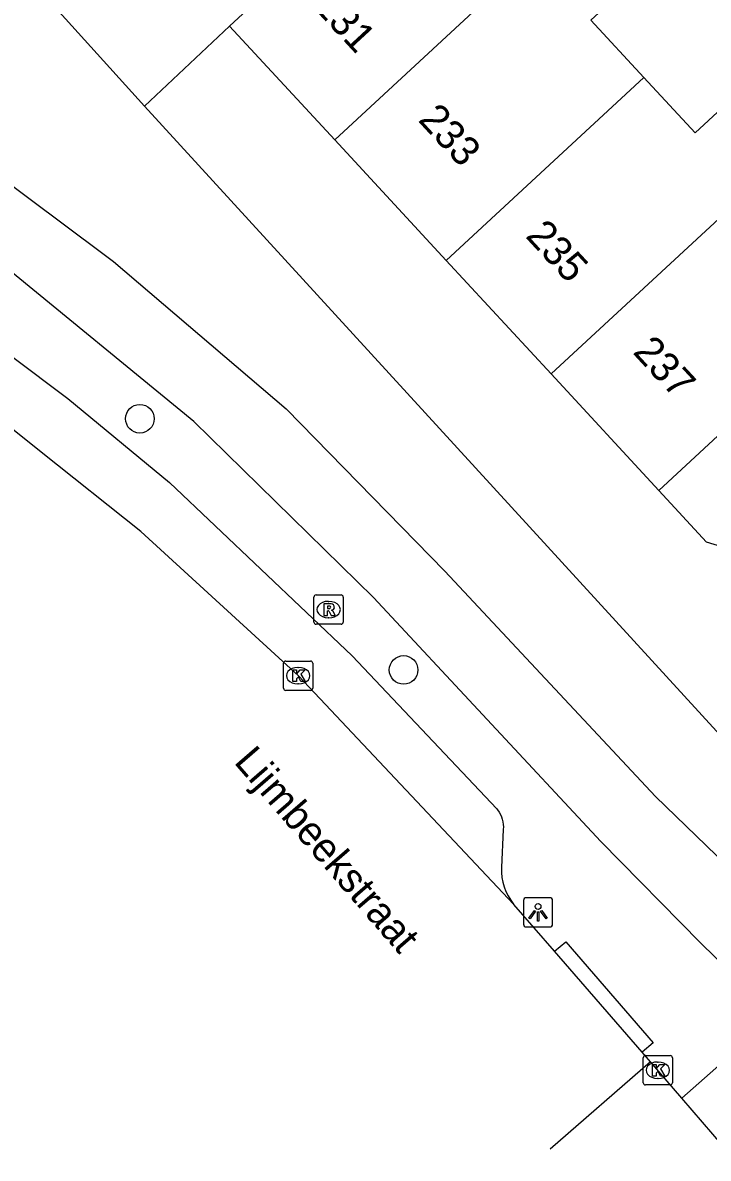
# Model space of a CAD drawing. Extents: x 159888 to 160757, y 384031 to 384746.
# Drawn here: x 160627.82 to 160651.25, y 384116.56 to 384155.34 of the extents above; entities that cross this region are included whole.
import ezdxf

# ---------------------------------------------------------------- set-up
doc = ezdxf.new("R2010")
doc.units = 0
for name, color, linetype in [('IMGEO_Boom', 7, 'Continuous'), ('IMGEO_Fietspad_open', 7, 'Continuous'), ('IMGEO_Kolk', 7, 'Continuous'), ('IMGEO_Lichtpunt', 7, 'Continuous'), ('IMGEO_Openbare_ruimte_label', 7, 'Continuous'), ('IMGEO_Pand', 7, 'Continuous'), ('IMGEO_Pand_nummerreeks', 7, 'Continuous'), ('IMGEO_Parkeervlak_open', 7, 'Continuous'), ('IMGEO_Rijbaan_lokaal_gesloten', 7, 'Continuous'), ('IMGEO_Rijbaan_lokaal_open', 7, 'Continuous'), ('IMGEO_Rioolput', 7, 'Continuous'), ('IMGEO_Voetpad_open', 7, 'Continuous')]:
    doc.layers.add(name, color=color, linetype=linetype)

msp = doc.modelspace()

# ---------------------------------------------------------------- linework, layer by layer
at = {"layer": 'IMGEO_Boom'}
for centre in [(160631.825, 384141.818), (160640.837, 384133.237)]:
    msp.add_circle(centre, 0.489, dxfattribs=at)
at = {"layer": 'IMGEO_Fietspad_open'}
for points in [[(160653.531, 384121.427), (160650.976, 384123.919), (160647.569, 384127.382), (160639.805, 384135.708), (160633.67, 384141.723), (160627.022, 384147.166), (160626.914, 384147.247), (160619.146, 384152.733), (160610.945, 384157.489), (160601.927, 384161.637), (160595.173, 384164.132), (160588.34, 384166.147), (160585.248, 384166.845)], [(160621.972, 384153.776), (160622.968, 384153.13), (160630.559, 384147.466), (160630.924, 384147.184), (160636.822, 384142.151), (160642.248, 384136.612), (160649.446, 384128.916), (160657.782, 384120.848)]]:
    msp.add_lwpolyline(points, dxfattribs=at)
at = {"layer": 'IMGEO_Kolk'}
for p, q in [((160636.733, 384132.614), (160636.733, 384133.466)), ((160636.808, 384133.54), (160637.66, 384133.54)), ((160637.734, 384133.466), (160637.734, 384132.614)), ((160637.221, 384133.32), (160637.246, 384133.32)), ((160637.244, 384132.76), (160637.219, 384132.76)), ((160637.66, 384132.54), (160636.808, 384132.54)), ((160649.021, 384119.138), (160649.021, 384119.99)), ((160649.096, 384120.064), (160649.948, 384120.064)), ((160649.509, 384119.844), (160649.534, 384119.844)), ((160650.022, 384119.99), (160650.022, 384119.138)), ((160649.948, 384119.064), (160649.096, 384119.064)), ((160649.532, 384119.284), (160649.507, 384119.284))]:
    msp.add_line(p, q, dxfattribs=at)
for points in [[(160636.733, 384132.614), (160636.733, 384133.466)], [(160636.808, 384133.54), (160637.66, 384133.54)], [(160637.734, 384133.466), (160637.734, 384132.614)], [(160637.054, 384133.24), (160637.177, 384133.24), (160637.177, 384133.089), (160637.307, 384133.24), (160637.471, 384133.24), (160637.325, 384133.089), (160637.478, 384132.84), (160637.326, 384132.84), (160637.241, 384133.004), (160637.177, 384132.937), (160637.177, 384132.84), (160637.054, 384132.84), (160637.054, 384133.24)], [(160637.66, 384132.54), (160636.808, 384132.54)], [(160649.021, 384119.138), (160649.021, 384119.99)], [(160649.096, 384120.064), (160649.948, 384120.064)], [(160650.022, 384119.99), (160650.022, 384119.138)], [(160649.342, 384119.764), (160649.465, 384119.764), (160649.465, 384119.613), (160649.595, 384119.764), (160649.759, 384119.764), (160649.613, 384119.613), (160649.766, 384119.364), (160649.614, 384119.364), (160649.529, 384119.528), (160649.465, 384119.461), (160649.465, 384119.364), (160649.342, 384119.364), (160649.342, 384119.764)], [(160649.948, 384119.064), (160649.096, 384119.064)]]:
    msp.add_lwpolyline(points, dxfattribs=at)
for centre, start, end in [((160636.81, 384133.464), 91.552, 178.448), ((160636.81, 384133.464), 91.552, 178.448), ((160637.658, 384133.464), 1.552, 88.448), ((160637.658, 384133.464), 1.552, 88.448), ((160636.81, 384132.616), 181.552, 268.448), ((160636.81, 384132.616), 181.552, 268.448), ((160637.658, 384132.616), 271.552, 358.448), ((160637.658, 384132.616), 271.552, 358.448), ((160649.098, 384119.988), 91.552, 178.448), ((160649.098, 384119.988), 91.552, 178.448), ((160649.946, 384119.988), 1.552, 88.448), ((160649.946, 384119.988), 1.552, 88.448), ((160649.098, 384119.14), 181.552, 268.448), ((160649.098, 384119.14), 181.552, 268.448), ((160649.946, 384119.14), 271.552, 358.448), ((160649.946, 384119.14), 271.552, 358.448)]:
    msp.add_arc(centre, 0.0765, start, end, dxfattribs=at)
for centre, major_axis, ratio, start_param, end_param in [((160637.22, 384133.04), (-0.387, 0.002), 0.722429, 4.712389, 7.853982), ((160637.245, 384133.04), (-0.39, 0.002), 0.717154, 1.570796, 4.712389), ((160649.508, 384119.564), (-0.387, 0.002), 0.722429, 4.712389, 7.853982), ((160649.533, 384119.564), (-0.39, 0.002), 0.717154, 1.570796, 4.712389)]:
    msp.add_ellipse(centre, major_axis=major_axis, ratio=ratio, start_param=start_param, end_param=end_param, dxfattribs=at)
at = {"layer": 'IMGEO_Lichtpunt'}
for p, q in [((160644.931, 384125.361), (160644.931, 384124.554)), ((160644.931, 384125.361), (160644.931, 384124.554)), ((160645.833, 384125.456), (160645.025, 384125.456)), ((160645.833, 384125.456), (160645.025, 384125.456)), ((160645.927, 384124.554), (160645.927, 384125.361)), ((160645.927, 384124.554), (160645.927, 384125.361)), ((160645.025, 384124.46), (160645.833, 384124.46)), ((160645.025, 384124.46), (160645.833, 384124.46))]:
    msp.add_line(p, q, dxfattribs=at)
for points in [[(160645.305, 384125.025), (160645.344, 384124.997), (160645.156, 384124.735), (160645.118, 384124.762), (160645.305, 384125.025)], [(160645.407, 384124.977), (160645.454, 384124.977), (160645.454, 384124.655), (160645.407, 384124.655), (160645.407, 384124.977)], [(160645.517, 384124.997), (160645.555, 384125.024), (160645.742, 384124.762), (160645.703, 384124.734), (160645.517, 384124.997)]]:
    msp.add_lwpolyline(points, dxfattribs=at)
msp.add_circle((160645.43, 384125.159), 0.0994, dxfattribs=at)
for centre, start, end in [((160645.025, 384125.361), 90, 180), ((160645.025, 384125.361), 90, 180), ((160645.833, 384125.361), 0, 90), ((160645.833, 384125.361), 0, 90), ((160645.025, 384124.554), 180, 270), ((160645.025, 384124.554), 180, 270), ((160645.833, 384124.554), 270, 0), ((160645.833, 384124.554), 270, 360)]:
    msp.add_arc(centre, 0.0946, start, end, dxfattribs=at)
at = {"layer": 'IMGEO_Pand'}
for points in [[(160634.89, 384155.229), (160637.911, 384158.025), (160638.139, 384158.235), (160641.354, 384161.212)], [(160638.481, 384151.345), (160647.927, 384160.083)], [(160647.927, 384160.083), (160649.929, 384157.918), (160647.234, 384155.425), (160649.041, 384153.47)], [(160628.097, 384156.795), (160631.987, 384152.495)], [(160631.987, 384152.495), (160634.89, 384155.229)], [(160638.481, 384151.345), (160634.89, 384155.229)], [(160649.041, 384153.47), (160650.792, 384151.577), (160653.386, 384153.976), (160655.222, 384151.99)], [(160642.291, 384147.225), (160649.041, 384153.47)], [(160655.222, 384151.99), (160645.879, 384143.345)], [(160642.291, 384147.225), (160638.481, 384151.345)], [(160645.879, 384143.345), (160642.291, 384147.225)], [(160649.558, 384139.366), (160656.21, 384145.521)], [(160649.558, 384139.366), (160645.879, 384143.345)], [(160654.195, 384135.039), (160653.692, 384135.26), (160653.756, 384135.43), (160651.971, 384137.36), (160651.188, 384137.603), (160649.558, 384139.366)]]:
    msp.add_lwpolyline(points, dxfattribs=at)
at = {"layer": 'IMGEO_Parkeervlak_open'}
msp.add_lwpolyline([(160621.56, 384148.357), (160629.366, 384142.504), (160632.834, 384139.638), (160639.073, 384133.723), (160644.024, 384128.492), (160644.049, 384128.459), (160644.099, 384128.384), (160644.142, 384128.305), (160644.178, 384128.223), (160644.206, 384128.138), (160644.226, 384128.051), (160644.239, 384127.962), (160644.243, 384127.873), (160644.24, 384127.783), (160644.178, 384126.487), (160644.179, 384126.319), (160644.196, 384126.151), (160644.227, 384125.986), (160644.273, 384125.824), (160644.333, 384125.667), (160644.407, 384125.516), (160644.495, 384125.373), (160644.594, 384125.237)], dxfattribs=at)
at = {"layer": 'IMGEO_Rijbaan_lokaal_gesloten'}
for points in [[(160644.594, 384125.237), (160637.241, 384133.031), (160631.864, 384137.964), (160628.452, 384140.673), (160622.096, 384145.751), (160617.387, 384148.958), (160603.574, 384156.748), (160594.033, 384161.51), (160591.733, 384162.456)], [(160645.996, 384123.626), (160644.601, 384125.229), (160644.594, 384125.237)], [(160648.989, 384120.177), (160645.996, 384123.626)], [(160649.274, 384119.848), (160648.989, 384120.177)]]:
    msp.add_lwpolyline(points, dxfattribs=at)
at = {"layer": 'IMGEO_Rijbaan_lokaal_open'}
for points in [[(160649.274, 384119.848), (160645.842, 384116.873)], [(160650.346, 384118.613), (160649.274, 384119.848)], [(160652.109, 384116.557), (160650.346, 384118.613)]]:
    msp.add_lwpolyline(points, dxfattribs=at)
at = {"layer": 'IMGEO_Rioolput'}
for p, q in [((160637.773, 384134.873), (160637.773, 384135.725)), ((160637.848, 384135.799), (160638.7, 384135.799)), ((160638.774, 384135.725), (160638.774, 384134.873)), ((160638.261, 384135.579), (160638.286, 384135.579)), ((160638.284, 384135.019), (160638.259, 384135.019)), ((160638.7, 384134.799), (160637.848, 384134.799))]:
    msp.add_line(p, q, dxfattribs=at)
for points in [[(160637.773, 384134.873), (160637.773, 384135.725)], [(160637.848, 384135.799), (160638.7, 384135.799)], [(160638.774, 384135.725), (160638.774, 384134.873)], [(160638.362, 384135.497), (160638.11, 384135.499), (160638.11, 384135.099)], [(160638.288, 384135.418), (160638.234, 384135.418), (160638.234, 384135.337)], [(160638.234, 384135.337), (160638.286, 384135.337)], [(160638.11, 384135.099), (160638.234, 384135.099), (160638.234, 384135.261), (160638.245, 384135.261)], [(160638.292, 384135.232), (160638.363, 384135.099), (160638.503, 384135.099), (160638.438, 384135.225)], [(160638.7, 384134.799), (160637.848, 384134.799)]]:
    msp.add_lwpolyline(points, dxfattribs=at)
for centre, radius, start, end in [((160637.85, 384135.723), 0.0765, 91.552, 178.448), ((160637.85, 384135.723), 0.0765, 91.552, 178.448), ((160638.698, 384135.723), 0.0765, 1.552, 88.448), ((160638.698, 384135.723), 0.0765, 1.552, 88.448), ((160638.27, 384135.526), 0.19, 274.7715, 282.9687), ((160638.294, 384135.322), 0.0964, 77.0061, 93.1865), ((160638.308, 384135.379), 0.0378, 276.6634, 79.6772), ((160638.361, 384135.387), 0.109, 350.3612, 89.416), ((160638.359, 384135.387), 0.112, 277.5842, 350.9817), ((160638.244, 384135.208), 0.0533, 26.0293, 88.6989), ((160638.343, 384135.172), 0.108, 29.5134, 73.7905), ((160637.85, 384134.875), 0.0765, 181.552, 268.448), ((160637.85, 384134.875), 0.0765, 181.552, 268.448), ((160638.698, 384134.875), 0.0765, 271.552, 358.448), ((160638.698, 384134.875), 0.0765, 271.552, 358.448)]:
    msp.add_arc(centre, radius, start, end, dxfattribs=at)
for centre, major_axis, ratio, start_param, end_param in [((160638.26, 384135.299), (-0.387, 0.002), 0.722429, 4.712389, 7.853982), ((160638.285, 384135.299), (-0.39, 0.002), 0.717154, 1.570796, 4.712389)]:
    msp.add_ellipse(centre, major_axis=major_axis, ratio=ratio, start_param=start_param, end_param=end_param, dxfattribs=at)
at = {"layer": 'IMGEO_Voetpad_open'}
for points in [[(160631.987, 384152.495), (160651.648, 384131.01)], [(160645.996, 384123.626), (160646.373, 384123.953), (160649.366, 384120.504), (160648.989, 384120.177)], [(160650.346, 384118.613), (160653.531, 384121.427)]]:
    msp.add_lwpolyline(points, dxfattribs=at)

# ---------------------------------------------------------------- texts
at = {"layer": 'IMGEO_Openbare_ruimte_label'}
msp.add_text('Lijmbeekstraat', height=1, rotation=310.8624, dxfattribs=at).set_placement((160635.01, 384130.08))
at = {"layer": 'IMGEO_Pand_nummerreeks'}
for s, rotation, p in [('231', 312.7596, (160637.714, 384155.885)), ('233', 312.7584, (160641.304, 384152.003)), ('235', 312.7584, (160644.972, 384148.037)), ('237', 312.7584, (160648.639, 384144.072))]:
    msp.add_text(s, height=1, rotation=rotation, dxfattribs=at).set_placement(p)

doc.saveas('drawing.dxf')
